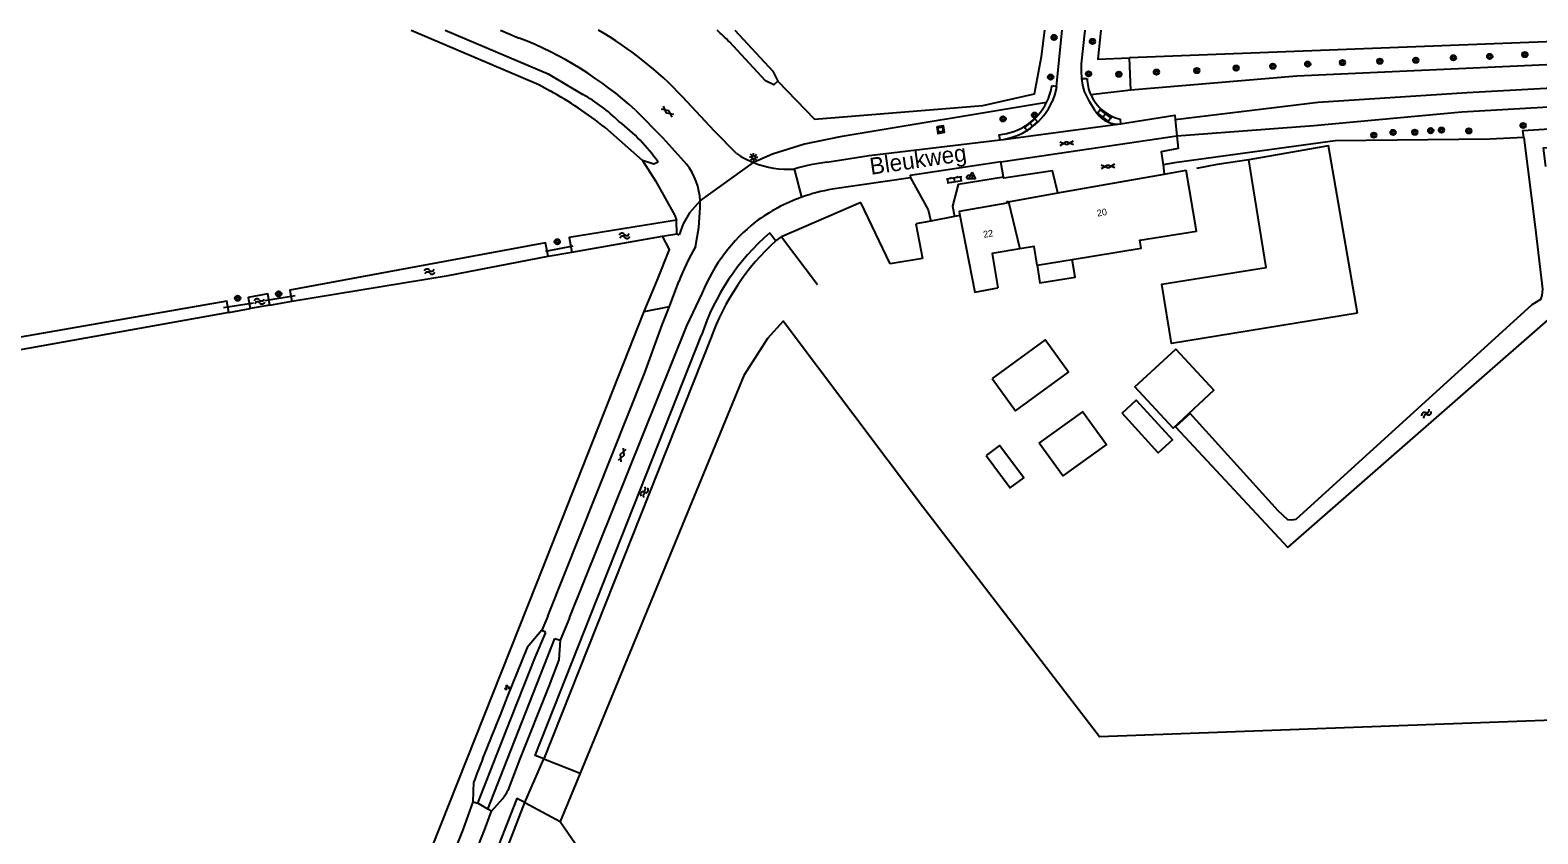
# Model space of a CAD drawing. Extents: x 124000 to 129000, y 395500 to 397503.
# Drawn here: x 126612.4 to 126836.6, y 397380.5 to 397500 of the extents above; entities that cross this region are included whole.
import ezdxf

# ---------------------------------------------------------------- set-up
doc = ezdxf.new("R2010")
doc.units = 0
for name, color, linetype in [('gg-afsc-draadraster', 7, 'Continuous'), ('gg-afsc-erfafscheiding', 7, 'Continuous'), ('gg-afsc-hekwerk', 7, 'Continuous'), ('gg-afsc-muur', 7, 'Continuous'), ('gg-anno-huisnummerreeks BGT', 7, 'Continuous'), ('gg-anno-openbare ruimte label', 7, 'Continuous'), ('gg-bbg-bijgebouw', 7, 'Continuous'), ('gg-bbg-gedigitaliseerde bebouwing', 7, 'Continuous'), ('gg-bbg-gedigitaliseerde bijgebouw', 7, 'Continuous'), ('gg-bbg-hoofdgebouw', 7, 'Continuous'), ('gg-bbg-luifel en loopbrug', 7, 'Continuous'), ('gg-bbg-tussenscheiding', 7, 'Continuous'), ('gg-knt-bronhoudergrens', 7, 'Continuous'), ('gg-knt-onverhard', 7, 'Continuous'), ('gg-knt-verharding', 7, 'Continuous'), ('gg-kntw-bovenkant insteek waterloop', 7, 'Continuous'), ('gg-kntw-greppel-droge sloot', 7, 'Continuous'), ('gg-kwrk-duiker nz buis', 7, 'Continuous'), ('gt-grn-groengrens', 7, 'Continuous'), ('gt-grn-vlakafsluiter', 7, 'Continuous'), ('gt-grn-weggrens', 7, 'Continuous'), ('gt-grn-weggrens revisie', 7, 'Continuous'), ('gt-symb-boom', 7, 'Continuous'), ('gt-symb-brandkraan', 7, 'Continuous'), ('gt-symb-gesloten verharding', 7, 'Continuous'), ('gt-symb-groenvak', 7, 'Continuous'), ('gt-symb-klinker verharding', 7, 'Continuous'), ('gt-symb-lichtmast', 7, 'Continuous'), ('gt-symb-rioolschacht', 7, 'Continuous'), ('gt-symb-waterafsluiter', 7, 'Continuous'), ('gt-symb-watersymbool', 7, 'Continuous')]:
    doc.layers.add(name, color=color, linetype=linetype)

# ---------------------------------------------------------------- blocks, each defined once
blk = doc.blocks.new('gt0-KL1')
at = {"layer": 'gt-symb-klinker verharding'}
for p, q in [((-1.15, 0.3), (1.15, 0.3)), ((-1, -0.3), (-1, 0.3)), ((-0.5, 0.3), (-0.5, 0.45)), ((0, -0.3), (0, 0.3)), ((0.5, 0.3), (0.5, 0.45)), ((1, -0.3), (1, 0.3)), ((-1.15, -0.3), (1.15, -0.3)), ((-0.5, -0.45), (-0.5, -0.3)), ((0.5, -0.45), (0.5, -0.3))]:
    blk.add_line(p, q, dxfattribs=at)
blk = doc.blocks.new('gt0-BOOM')
at = {"layer": 'gt-symb-boom'}
for radius in [0.4, 0.2]:
    blk.add_circle((0, 0), radius, dxfattribs=at)
blk = doc.blocks.new('gt0-RS')
at = {"layer": 'gt-symb-rioolschacht'}
blk.add_lwpolyline([(-0.5, -0.5), (0.5, -0.5), (0.5, 0.5), (-0.5, 0.5)], close=True, dxfattribs=at)
blk.add_circle((0, 0), 0.375, dxfattribs=at)
blk = doc.blocks.new('gt0-BR')
at = {"layer": 'gt-symb-brandkraan'}
for centre, radius, start, end in [((-0.24, 0), 0.206, 107.5669, 252.4331), ((0.6, -2.66), 3, 106.892, 107.5669), ((0, -0.69), 0.938, 73.108, 106.892), ((-0.6, -2.66), 3, 72.4331, 73.108), ((0.24, 0), 0.206, 287.567, 72.4331), ((0.6, 2.66), 3, 252.4331, 253.108), ((0, 0.69), 0.938, 253.108, 286.8921), ((-0.6, 2.66), 3, 286.8921, 287.567)]:
    blk.add_arc(centre, radius, start, end, dxfattribs=at)
blk = doc.blocks.new('gt0-WAFSL')
at = {"layer": 'gt-symb-waterafsluiter'}
for p, q in [((-0.5, -0.33), (0, 0.67)), ((0, 0.67), (0.5, -0.33)), ((0.5, -0.33), (-0.5, -0.33))]:
    blk.add_line(p, q, dxfattribs=at)
blk = doc.blocks.new('gt0-GESVH1')
at = {"layer": 'gt-symb-gesloten verharding'}
for p, q in [((-0.99, -0.26), (0.01, 0.24)), ((0.01, -0.26), (-0.99, 0.24)), ((0.01, 0.24), (1.01, -0.26)), ((1.01, 0.24), (0.01, -0.26))]:
    blk.add_line(p, q, dxfattribs=at)
blk = doc.blocks.new('gt0-WA')
at = {"layer": 'gt-symb-watersymbool'}
for centre, start, end in [((-0.32, 0.02), 28.0725, 151.9275), ((0.43, 0.42), 208.0725, 331.9275), ((-0.32, -0.43), 28.0725, 151.9275), ((0.43, -0.03), 208.0725, 331.9275)]:
    blk.add_arc(centre, 0.425, start, end, dxfattribs=at)
blk = doc.blocks.new('gt0-LMAST')
at = {"layer": 'gt-symb-lichtmast'}
for p, q in [((-0.18, 0.17), (-0.45, 0.44)), ((-0.01, 0.25), (-0.01, 0.62)), ((0.17, 0.17), (0.44, 0.44)), ((-0.26, 0), (-0.63, 0)), ((-0.18, -0.18), (-0.45, -0.45)), ((-0.01, -0.25), (-0.01, -0.63)), ((0.44, -0.45), (0.17, -0.18)), ((0.24, 0), (0.62, 0))]:
    blk.add_line(p, q, dxfattribs=at)
blk.add_circle((-0.01, 0), 0.25, dxfattribs=at)
blk = doc.blocks.new('gt0-GRVAK')
at = {"layer": 'gt-symb-groenvak'}
for p, q in [((-0.11, 0.19), (-0.23, 0.24)), ((-0.18, 0.15), (0.09, 0.15)), ((-0.09, 0.21), (-0.16, 0.32)), ((-0.05, 0.21), (-0.05, 0.39)), ((0, 0.21), (0.06, 0.32)), ((0.01, 0.19), (0.13, 0.24)), ((0.26, -0.05), (0.2, 0.06)), ((0.3, -0.05), (0.3, 0.13)), ((0.35, -0.05), (0.41, 0.06)), ((-0.25, -0.23), (-0.36, -0.18)), ((-0.32, -0.26), (-0.05, -0.26)), ((-0.23, -0.21), (-0.29, -0.09)), ((-0.18, -0.2), (-0.18, -0.02)), ((-0.14, -0.21), (-0.07, -0.09)), ((-0.12, -0.23), (0, -0.18)), ((0.24, -0.07), (0.12, -0.02)), ((0.17, -0.11), (0.44, -0.11)), ((0.37, -0.07), (0.49, -0.02))]:
    blk.add_line(p, q, dxfattribs=at)

msp = doc.modelspace()

# ---------------------------------------------------------------- linework, layer by layer
at = {"layer": 'gg-afsc-draadraster'}
for points in [[(126703.69, 397458.16), (126705.65, 397462.74), (126707.46, 397467.36), (126706.41, 397469.34)], [(126670, 397374.12), (126672.12, 397378.38), (126687.69, 397417.58), (126703.69, 397458.16)]]:
    msp.add_lwpolyline(points, dxfattribs=at)
at = {"layer": 'gg-afsc-erfafscheiding'}
msp.add_line((126793.62, 397480.72), (126788.89, 397480.02), dxfattribs=at)
at = {"layer": 'gg-afsc-hekwerk'}
for p, q in [((126735.89, 397474.35), (126724.11, 397469.27)), ((126735.89, 397474.35), (126724.11, 397469.27)), ((126740.28, 397465.23), (126735.89, 397474.35)), ((126740.28, 397465.23), (126735.89, 397474.35)), ((126746.32, 397471.6), (126744.09, 397471.18)), ((126746.32, 397471.6), (126744.09, 397471.18)), ((126744.09, 397471.18), (126745.09, 397466.06)), ((126744.09, 397471.18), (126745.09, 397466.06)), ((126749.83, 397472.26), (126746.32, 397471.6)), ((126749.83, 397472.26), (126746.32, 397471.6)), ((126750.65, 397472.41), (126749.83, 397472.26)), ((126750.65, 397472.41), (126749.83, 397472.26)), ((126724.11, 397469.27), (126729.47, 397462.19)), ((126745.09, 397466.06), (126740.28, 397465.23)), ((126745.09, 397466.06), (126740.28, 397465.23))]:
    msp.add_line(p, q, dxfattribs=at)
at = {"layer": 'gg-afsc-muur'}
msp.add_line((126788.89, 397480.02), (126785.83, 397479.43), dxfattribs=at)
at = {"layer": 'gg-bbg-bijgebouw'}
for points in [[(126809.77, 397457.92), (126805.47, 397482.78), (126793.62, 397480.72)], [(126755.42, 397448.21), (126758.91, 397443.4), (126766.8, 397449.12), (126763.32, 397453.93), (126755.42, 397448.21)]]:
    msp.add_lwpolyline(points, dxfattribs=at)
at = {"layer": 'gg-bbg-gedigitaliseerde bebouwing'}
msp.add_line((126762.13, 397465.05), (126767.36, 397465.9), dxfattribs=at)
for points in [[(126767.36, 397465.9), (126777.6, 397467.56), (126777.41, 397468.75), (126785.82, 397470.11), (126784.29, 397479.15)], [(126759.54, 397467.47), (126755.46, 397466.8), (126756.29, 397461.68)], [(126762.13, 397465.05), (126761.68, 397467.81), (126759.54, 397467.47)]]:
    msp.add_lwpolyline(points, dxfattribs=at)
at = {"layer": 'gg-bbg-gedigitaliseerde bijgebouw'}
for points in [[(126809.77, 397457.92), (126782.11, 397453.39), (126780.68, 397462.23), (126796.18, 397464.71), (126793.62, 397480.72)], [(126776.67, 397446.94), (126782.74, 397452.55), (126788.41, 397446.43), (126782.34, 397440.81), (126776.67, 397446.94)], [(126774.75, 397443.02), (126776.87, 397444.95), (126782.24, 397439.06), (126780.13, 397437.13), (126774.75, 397443.02)], [(126762.43, 397438.55), (126768.91, 397443.24), (126772.43, 397438.39), (126765.96, 397433.69), (126762.43, 397438.55)]]:
    msp.add_lwpolyline(points, dxfattribs=at)
at = {"layer": 'gg-bbg-hoofdgebouw'}
for p, q in [((126765.21, 397475.78), (126781.04, 397478.58)), ((126781.04, 397478.58), (126784.29, 397479.15)), ((126757.86, 397474.48), (126765.21, 397475.78))]:
    msp.add_line(p, q, dxfattribs=at)
for points in [[(126757.86, 397474.48), (126757.61, 397474.44), (126757.64, 397474.29), (126750.53, 397473.01), (126750.65, 397472.41)], [(126750.65, 397472.41), (126752.88, 397461.01), (126756.29, 397461.68)]]:
    msp.add_lwpolyline(points, dxfattribs=at)
at = {"layer": 'gg-bbg-luifel en loopbrug'}
for points in [[(126762.13, 397465.05), (126762.55, 397462.43), (126767.78, 397463.28), (126767.36, 397465.9)], [(126754.54, 397436.73), (126758.13, 397431.92), (126760.13, 397433.41), (126756.55, 397438.23), (126754.54, 397436.73)]]:
    msp.add_lwpolyline(points, dxfattribs=at)
at = {"layer": 'gg-bbg-tussenscheiding'}
msp.add_line((126757.86, 397474.48), (126759.54, 397467.47), dxfattribs=at)
at = {"layer": 'gg-knt-bronhoudergrens'}
for p, q in [((126842.3, 397498.43), (126775.87, 397495.87)), ((126708.56, 397469.72), (126708.89, 397469.54)), ((126689.44, 397466.38), (126692.96, 397466.98)), ((126648.05, 397459.11), (126651.28, 397459.69)), ((126641.94, 397458.02), (126645.1, 397458.58)), ((126694.16, 397389.49), (126691.21, 397382.31))]:
    msp.add_line(p, q, dxfattribs=at)
for points in [[(126723.56, 397492.39), (126729.02, 397486.78), (126754.07, 397488.8), (126761.75, 397490.53), (126762.8, 397496.08), (126763.27, 397500)], [(126771.58, 397500), (126771.14, 397495.68), (126775.87, 397495.87)], [(126703.43, 397480.6), (126705.36, 397477.57), (126708.27, 397472.42), (126708.49, 397471.74)], [(126990.32, 397187.34), (126900.93, 397399.64), (126771.38, 397394.89), (126745.1, 397429.15), (126724.37, 397456.73), (126722.05, 397454.16), (126718.52, 397448.64), (126694.16, 397389.49)], [(126691.21, 397382.31), (126703.86, 397363.89), (126778.82, 397266.03), (126804.6, 397233.04)]]:
    msp.add_lwpolyline(points, dxfattribs=at)
at = {"layer": 'gg-knt-onverhard'}
for points in [[(126782.65, 397486.71), (126803.9, 397489.29), (126826.09, 397490.73), (126858.6, 397492.52), (126914.88, 397496.28), (126998.83, 397500)], [(126782.89, 397484.27), (126803.28, 397485.8), (126825.28, 397487.86), (126858.81, 397489.77), (126915.22, 397491.44), (126987.53, 397495.46), (127010.42, 397496.48), (127057.9, 397497.77), (127147.57, 397500)]]:
    msp.add_lwpolyline(points, dxfattribs=at)
at = {"layer": 'gg-knt-verharding'}
for p, q in [((126682.31, 397500), (126685.1, 397498.82)), ((126764.99, 397491.64), (126765.85, 397500)), ((126764.35, 397491.76), (126764.99, 397491.64)), ((126768.78, 397492.82), (126769.55, 397492.82)), ((126774.49, 397486.77), (126774.51, 397486.05)), ((126782.65, 397486.71), (126782.89, 397484.27)), ((126756.63, 397483.69), (126756.48, 397484.45)), ((126774.11, 397486), (126774.51, 397486.05)), ((126756.63, 397483.69), (126757.11, 397483.75)), ((126757.14, 397478.11), (126756.74, 397480.43)), ((126780.85, 397479.97), (126781.04, 397478.58)), ((126743.3, 397478.04), (126731.67, 397476.33)), ((126707.44, 397458.92), (126708.86, 397462.61)), ((126689.39, 397412.83), (126688.46, 397410.76)), ((126692.58, 397412.6), (126691.2, 397409.25)), ((126678.29, 397385.22), (126678.36, 397388.2)), ((126681.01, 397383.84), (126682.67, 397385.74)), ((126676.76, 397381.05), (126678.29, 397385.22)), ((126679.95, 397381.03), (126681.01, 397383.84)), ((126672.14, 397369.42), (126676.76, 397381.05))]:
    msp.add_line(p, q, dxfattribs=at)
for points in [[(126768.78, 397492.82), (126768.71, 397493.9), (126768.73, 397494.98), (126769.26, 397500)], [(126764.99, 397491.64), (126764.96, 397491.28), (126764.71, 397490.32), (126764.36, 397489.39)], [(126770.76, 397488.02), (126769.9, 397489.41), (126769.16, 397490.87), (126768.93, 397491.84), (126768.78, 397492.82)], [(126717.42, 397481.65), (126714.16, 397484.98), (126709.41, 397490.08)], [(126702.39, 397488.12), (126706.49, 397483.96), (126709.97, 397480.05)], [(126774.51, 397486.05), (126782.58, 397487.37), (126782.65, 397486.71)], [(126782.89, 397484.27), (126783.08, 397482.41), (126780.58, 397481.91), (126780.85, 397479.97)], [(126730.86, 397480.34), (126737.17, 397481.37), (126756.63, 397483.69)], [(126756.74, 397480.43), (126743.24, 397478.37), (126743.3, 397478.04)], [(126743.3, 397478.04), (126745.94, 397473.27), (126746.32, 397471.6)], [(126757.14, 397478.11), (126750.39, 397477.03), (126749.56, 397473.8), (126749.83, 397472.26)], [(126765.21, 397475.78), (126764.4, 397479.06), (126757.16, 397477.97), (126757.14, 397478.11)], [(126711.34, 397467.79), (126711.81, 397470.66), (126712.01, 397473.63), (126712.03, 397474.11), (126712.02, 397474.59)], [(126692.58, 397412.6), (126710.03, 397456.03), (126712.35, 397460.94)], [(126689.39, 397412.83), (126703.73, 397448.93), (126706.38, 397456.16), (126707.44, 397458.92)], [(126688.46, 397410.76), (126686.28, 397408.18), (126683.31, 397400.84), (126682.24, 397398.02)], [(126691.2, 397409.25), (126691.01, 397406.35), (126689.52, 397402.44), (126685.19, 397391.6), (126683.4, 397386.92)], [(126658.85, 397327.27), (126662.32, 397336.53), (126679.95, 397381.03)]]:
    msp.add_lwpolyline(points, dxfattribs=at)
for centre, radius, start, end in [((126669.31, 397452.36), 55.05, 43.2408, 59.917), ((126665.03, 397447.08), 55.5, 47.6891, 68.7972), ((126755.68, 397493.21), 8.78, 333.1877, 350.5439), ((126775.89, 397492.98), 6.34, 181.5288, 204.1043), ((126755.67, 397493.21), 8.8, 275.3268, 333.2136), ((126755.54, 397493.24), 9.62, 279.3864, 336.3876), ((126775.96, 397493), 6.41, 204.0349, 256.7357), ((126774.29, 397490.09), 4.1, 210.3203, 267.4763), ((126702.78, 397474.24), 9.25, 2.2029, 38.985), ((126725.14, 397493.23), 13.92, 236.3368, 248.1554), ((126725.12, 397493.2), 13.89, 248.1906, 273.6392), ((126734.02, 397452.58), 27.94, 96.4997, 106.6864), ((126736.02, 397450.27), 26.43, 109.7012, 126.5862), ((126736.02, 397450.23), 26.46, 99.4607, 109.6684), ((126736.28, 397451.21), 25.84, 128.2974, 157.8829), ((126737.68, 397451.97), 30.72, 149.0048, 159.7455), ((126953.51, 397285.39), 293.73, 157.4518, 159.5116), ((126679.2, 397388.72), 4.57, 319.3389, 336.8079)]:
    msp.add_arc(centre, radius, start, end, dxfattribs=at)
at = {"layer": 'gg-kntw-bovenkant insteek waterloop'}
for p, q in [((126834.49, 397484.03), (126836.2, 397470.7)), ((126708.56, 397469.72), (126708.49, 397471.74)), ((126692.96, 397466.98), (126706.41, 397469.34)), ((126706.41, 397469.34), (126708.56, 397469.72)), ((126722.36, 397469.84), (126723.28, 397468.68)), ((126641.94, 397458.02), (126575, 397446.04)), ((126648.05, 397459.11), (126645.1, 397458.58)), ((126713.63, 397454.17), (126688.77, 397391.64)), ((126663.4, 397326.81), (126685.96, 397385.1))]:
    msp.add_line(p, q, dxfattribs=at)
for points in [[(126834.49, 397484.03), (126834.36, 397485.05), (126839.9, 397485.4), (126839.78, 397482.61), (126837.37, 397482.43), (126837.71, 397479.72)], [(126708.49, 397471.74), (126692.53, 397469.18), (126692.96, 397466.98)], [(126836.2, 397470.7), (126837.25, 397461.45), (126837.18, 397460.54), (126836.99, 397459.94), (126835.71, 397459.12), (126800.6, 397427.22), (126799.99, 397427.11), (126799.38, 397427.16), (126797.95, 397428.48), (126784.87, 397442.96), (126782.72, 397441.01), (126799.38, 397423.04), (126839.28, 397457.94), (126840.3, 397459.39), (126840.53, 397460.44)], [(126689.44, 397466.38), (126689, 397468.38), (126651.01, 397461.33), (126651.28, 397459.69)], [(126651.28, 397459.69), (126674.57, 397463.49), (126689.44, 397466.38)], [(126641.94, 397458.02), (126641.64, 397459.7), (126584.5, 397449.73), (126574.65, 397448.11), (126575, 397446.04)], [(126648.05, 397459.11), (126647.76, 397460.76), (126644.8, 397460.25), (126645.1, 397458.58)], [(126688.77, 397391.64), (126687.49, 397392.12), (126712.22, 397454.65)], [(126685.96, 397385.1), (126684.76, 397385.7), (126661.93, 397327.29)]]:
    msp.add_lwpolyline(points, dxfattribs=at)
for centre, radius, start, end in [((126744.68, 397443.95), 34.18, 130.774, 161.7711), ((126747.25, 397442.27), 35.67, 132.2271, 160.5167)]:
    msp.add_arc(centre, radius, start, end, dxfattribs=at)
at = {"layer": 'gg-kntw-greppel-droge sloot'}
msp.add_line((126703.43, 397480.6), (126697.88, 397485.5), dxfattribs=at)
for points in [[(126669.04, 397500), (126688.05, 397491.9), (126689.7, 397490.97)], [(126674.1, 397500), (126689.43, 397493.52), (126694.57, 397490.44)], [(126717.2, 397500), (126722.81, 397493.91), (126723.56, 397492.39)], [(126723.56, 397492.39), (126722.97, 397491.85), (126721.75, 397492.48), (126716.38, 397498.25)], [(126705.77, 397480.37), (126705.12, 397480.05), (126703.43, 397480.6)]]:
    msp.add_lwpolyline(points, dxfattribs=at)
for centre, radius, start, end in [((126664.73, 397445.65), 73.72, 45.5255, 47.502), ((126662.62, 397441.61), 56.3, 51.2244, 61.2534), ((126683.18, 397469.65), 23.7, 45.0038, 61.2735), ((126684.07, 397465.25), 26.45, 34.8747, 53.1371)]:
    msp.add_arc(centre, radius, start, end, dxfattribs=at)
at = {"layer": 'gg-kwrk-duiker nz buis'}
for p, q in [((126693.07, 397467.85), (126689.04, 397467.09)), ((126645.61, 397459.39), (126641.15, 397458.68)), ((126651.82, 397460.46), (126647.28, 397459.76))]:
    msp.add_line(p, q, dxfattribs=at)
at = {"layer": 'gt-grn-groengrens'}
for p, q in [((126776.06, 397491.06), (126775.87, 397495.87)), ((126776.06, 397491.06), (126770.1, 397490.39)), ((126723.28, 397468.68), (126724.11, 397469.27)), ((126703.69, 397458.16), (126707.44, 397458.92)), ((126685.96, 397385.1), (126688.77, 397391.64))]:
    msp.add_line(p, q, dxfattribs=at)
for points in [[(126838.94, 397494.89), (126800.76, 397493.14), (126776.06, 397491.06)], [(126763.52, 397489.24), (126732.84, 397484.13), (126727.54, 397483.06), (126722.76, 397481.57), (126719.96, 397480.31)], [(126834.49, 397484.03), (126829.46, 397483.76), (126806.45, 397483.52), (126782.53, 397480.24), (126780.85, 397479.97)], [(126712.02, 397474.59), (126710.43, 397472.83), (126709.48, 397471.18), (126708.89, 397469.54)]]:
    msp.add_lwpolyline(points, dxfattribs=at)
at = {"layer": 'gt-grn-vlakafsluiter'}
for p, q in [((126688.77, 397391.64), (126694.16, 397389.49)), ((126685.96, 397385.1), (126691.21, 397382.31))]:
    msp.add_line(p, q, dxfattribs=at)
at = {"layer": 'gt-grn-weggrens'}
for p, q in [((126756.74, 397480.43), (126782.89, 397484.27)), ((126757.11, 397483.75), (126774.11, 397486)), ((126712.02, 397474.59), (126719.96, 397480.31)), ((126726, 397479.35), (126727.11, 397475.15)), ((126680.43, 397384.15), (126678.94, 397385.04))]:
    msp.add_line(p, q, dxfattribs=at)
at = {"layer": 'gt-grn-weggrens revisie'}
for p, q in [((126689.06, 397410.39), (126688.46, 397410.76)), ((126690.43, 397409.52), (126691.2, 397409.25)), ((126678.29, 397385.22), (126678.94, 397385.04)), ((126681.01, 397383.84), (126680.43, 397384.15))]:
    msp.add_line(p, q, dxfattribs=at)
for points in [[(126678.94, 397385.04), (126683.16, 397395.79), (126687.49, 397406.68), (126689.06, 397410.39)], [(126680.43, 397384.15), (126682.33, 397388.93), (126690.43, 397409.52)]]:
    msp.add_lwpolyline(points, dxfattribs=at)

# ---------------------------------------------------------------- block references
at = {"layer": 'gt-symb-boom'}
for p in [(126764.64, 397498.91), (126770.35, 397498.32), (126802.36, 397494.96), (126807.53, 397495.18), (126813.09, 397495.38), (126818.43, 397495.52), (126824.02, 397495.89), (126829.43, 397496.1), (126834.65, 397496.37), (126764.14, 397493.02), (126769.78, 397493.5), (126774.28, 397493.44), (126779.87, 397493.76), (126785.87, 397493.99), (126791.72, 397494.36), (126797.18, 397494.63), (126757.06, 397486.79), (126761.76, 397487.36), (126812.19, 397484.38), (126815.05, 397484.78), (126818.29, 397484.82), (126820.65, 397485.05), (126822.25, 397485.14), (126826.31, 397485.02), (126834.39, 397485.82), (126690.77, 397468.53), (126643.25, 397460.12), (126649.35, 397460.76)]:
    msp.add_blockref('gt0-BOOM', p, dxfattribs=at)
at = {"layer": 'gt-symb-brandkraan', "rotation": 8.586632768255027}
msp.add_blockref('gt0-BR', (126752.08, 397478.16), dxfattribs=at)
at = {"layer": 'gt-symb-gesloten verharding'}
for p, rotation in [((126707.18, 397487.87), -38.30199383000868), ((126766.5, 397483.18), 5.163306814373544), ((126772.65, 397479.75), 5.163306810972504), ((126700.44, 397436.83), -111.5886522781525)]:
    msp.add_blockref('gt0-GESVH1', p, dxfattribs=dict(at, rotation=rotation))
at = {"layer": 'gt-symb-groenvak'}
msp.add_blockref('gt0-GRVAK', (126683.32, 397402.25), dxfattribs=at)
at = {"layer": 'gt-symb-klinker verharding'}
for p, rotation in [((126761.22, 397485.93), -139.98904228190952), ((126772.12, 397487.3), 142.9238796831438), ((126749.82, 397477.77), 8.56758990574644)]:
    msp.add_blockref('gt0-KL1', p, dxfattribs=dict(at, rotation=rotation))
at = {"layer": 'gt-symb-lichtmast'}
msp.add_blockref('gt0-LMAST', (126719.98, 397481.1), dxfattribs=at)
at = {"layer": 'gt-symb-rioolschacht', "rotation": -80.33049474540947}
msp.add_blockref('gt0-RS', (126747.78, 397485.21), dxfattribs=at)
at = {"layer": 'gt-symb-waterafsluiter'}
msp.add_blockref('gt0-WAFSL', (126752.48, 397478.23), dxfattribs=at)
at = {"layer": 'gt-symb-watersymbool'}
for p, rotation in [((126700.72, 397469.4), 9.961516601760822), ((126671.72, 397464.08), 9.961516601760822), ((126646.44, 397459.65), 9.961516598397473), ((126820.06, 397442.99), -138.85180488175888), ((126703.7, 397431.23), 68.33696013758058)]:
    msp.add_blockref('gt0-WA', p, dxfattribs=dict(at, rotation=rotation))

# ---------------------------------------------------------------- texts
at = {"layer": 'gg-anno-huisnummerreeks BGT'}
for s, rotation, p in [('20', 9.9, (126771.11, 397472.26)), ('22', 10.2, (126754.2, 397469.1))]:
    msp.add_text(s, height=1, rotation=rotation, dxfattribs=at).set_placement(p)
at = {"layer": 'gg-anno-openbare ruimte label'}
msp.add_text('Bleukweg', height=2.5, rotation=8.3, dxfattribs=at).set_placement((126737.42, 397478.48))

doc.saveas('drawing.dxf')
